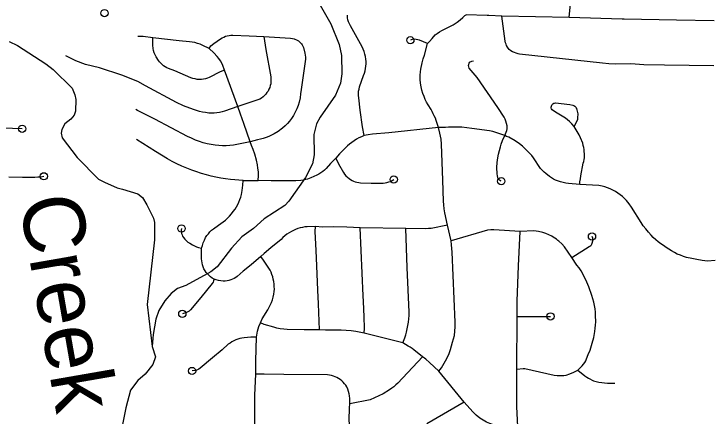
# Model space of a CAD drawing. Extents: x -19 to 366, y -4 to 359.
# Drawn here: x 149.352 to 150.262, y 192.164 to 192.689 of the extents above; entities that cross this region are included whole.
import ezdxf

# ---------------------------------------------------------------- set-up
doc = ezdxf.new("R2010")
doc.units = 0
for name, color, linetype in [('R_Striping', 7, 'Continuous'), ('R_Temp Easement', 7, 'Continuous'), ('Sheet Fence', 7, 'Continuous')]:
    doc.layers.add(name, color=color, linetype=linetype)

msp = doc.modelspace()

# ---------------------------------------------------------------- linework, layer by layer
at = {"layer": 'R_Striping'}
for points in [[(150.07566, 192.68396), (150.07694, 192.6975), (150.07757, 192.71206), (150.07732, 192.72107), (150.07739, 192.76221), (150.07681, 192.77286), (150.07688, 192.78639), (150.07686, 192.78765)], [(149.80843, 192.53001), (149.80619, 192.5414), (149.80324, 192.56331), (149.80134, 192.57939), (149.80109, 192.58224), (149.80107, 192.58511), (149.80132, 192.58797), (149.80178, 192.5908), (149.80248, 192.59358), (149.80772, 192.60832), (149.80883, 192.61146), (149.80967, 192.61444), (149.81031, 192.61747), (149.81072, 192.62053), (149.81093, 192.62361), (149.81093, 192.6267), (149.81075, 192.62979), (149.81022, 192.63313), (149.80948, 192.63642), (149.80851, 192.63965), (149.8073, 192.6428), (149.80586, 192.64585), (149.7906, 192.67316), (149.78845, 192.67765), (149.78819, 192.6784), (149.78718, 192.68119), (149.78665, 192.6839), (149.78656, 192.68703), (149.78656, 192.68735)], [(149.89116, 192.65008), (149.89374, 192.65267), (149.89707, 192.65691), (149.90101, 192.66134), (149.90369, 192.66347), (149.9065, 192.66548), (149.90962, 192.66729), (149.92437, 192.67458), (149.92714, 192.67621), (149.92981, 192.67802), (149.93363, 192.68092), (149.93723, 192.68412), (149.93957, 192.68656), (149.94131, 192.68768)], [(149.96874, 192.68673), (149.94131, 192.68768)], [(149.98806, 192.68609), (149.97099, 192.68665), (149.96874, 192.68673)], [(150.00915, 192.63661), (150.00669, 192.63739), (150.00429, 192.63835), (150.00201, 192.63951), (149.99979, 192.64084), (149.99769, 192.64234), (149.99638, 192.64392), (149.99522, 192.64563), (149.99424, 192.64743), (149.99343, 192.64931), (149.99278, 192.65127), (149.99234, 192.65327), (149.98806, 192.68609)], [(150.07566, 192.68396), (149.98806, 192.68609)], [(150.26474, 192.6796), (150.21557, 192.68066), (150.14729, 192.68213), (150.14497, 192.68218), (150.07566, 192.68396)], [(149.53308, 192.65755), (149.52057, 192.65918), (149.51346, 192.6595)], [(149.62657, 192.61532), (149.62069, 192.61303), (149.60646, 192.60579), (149.60405, 192.60478), (149.60154, 192.604), (149.59897, 192.60346), (149.59638, 192.60316), (149.59375, 192.60312), (149.59088, 192.60339), (149.58804, 192.6039), (149.58525, 192.60464), (149.58252, 192.60561), (149.56146, 192.61448), (149.55346, 192.61761), (149.55122, 192.61863), (149.54908, 192.61983), (149.54705, 192.62119), (149.54511, 192.62272), (149.54333, 192.62439), (149.54167, 192.6262), (149.54016, 192.62814), (149.53732, 192.63275), (149.53601, 192.63541), (149.53491, 192.63816), (149.53405, 192.641), (149.53339, 192.64389), (149.53291, 192.64795), (149.53285, 192.65242), (149.53308, 192.65755)], [(149.60628, 192.64354), (149.59798, 192.64779), (149.59471, 192.64922), (149.59134, 192.65042), (149.58792, 192.65138), (149.58442, 192.65209), (149.58088, 192.65254), (149.56718, 192.65373), (149.53308, 192.65755)], [(149.60628, 192.64354), (149.6088, 192.64698), (149.61245, 192.65021), (149.62119, 192.65633), (149.62324, 192.65759), (149.62539, 192.65868), (149.62763, 192.65957), (149.62993, 192.66027), (149.63229, 192.66077), (149.63467, 192.66107), (149.63708, 192.66116), (149.65873, 192.6603), (149.67764, 192.65924)], [(149.67764, 192.65924), (149.6787, 192.65373), (149.68041, 192.64249), (149.68674, 192.60685), (149.68698, 192.60282), (149.68691, 192.60028), (149.68663, 192.59775), (149.68609, 192.59525), (149.68536, 192.59282), (149.68439, 192.59046), (149.6832, 192.58821), (149.68182, 192.58606), (149.68027, 192.58403), (149.67853, 192.58216), (149.67661, 192.58046), (149.67455, 192.57896), (149.67236, 192.57766), (149.67005, 192.57658), (149.64364, 192.56784)], [(149.67764, 192.65924), (149.71261, 192.65726), (149.71497, 192.65682), (149.71724, 192.65614), (149.72115, 192.65453), (149.72276, 192.65363), (149.72424, 192.65254), (149.72558, 192.65128), (149.72678, 192.64988)], [(149.89116, 192.65008), (149.88054, 192.65452), (149.87843, 192.65518), (149.87629, 192.65559), (149.87268, 192.65582), (149.87129, 192.65563), (149.86995, 192.65517), (149.86872, 192.65446)], [(149.62657, 192.61532), (149.62424, 192.62167), (149.62273, 192.62475), (149.62103, 192.62771), (149.6191, 192.63055), (149.61698, 192.63323), (149.61241, 192.63794), (149.60628, 192.64354)], [(149.72678, 192.64988), (149.7278, 192.64834), (149.72863, 192.6467), (149.72925, 192.64497), (149.73122, 192.63776), (149.73165, 192.63506), (149.73187, 192.63234), (149.73189, 192.62961), (149.73166, 192.62688), (149.72631, 192.59035), (149.72567, 192.58472), (149.72485, 192.57912), (149.72378, 192.57355), (149.7223, 192.56911), (149.72056, 192.56476), (149.71861, 192.56051), (149.71641, 192.55637), (149.71397, 192.55237), (149.7113, 192.54892), (149.70844, 192.54565), (149.70538, 192.54257), (149.70213, 192.53968), (149.69657, 192.53549), (149.69108, 192.53213), (149.68768, 192.53038), (149.68417, 192.52881), (149.68059, 192.52744), (149.67693, 192.52627), (149.67322, 192.5253), (149.66947, 192.52453), (149.66003, 192.52204)], [(149.90524, 192.54064), (149.90255, 192.54978), (149.90137, 192.5528), (149.89991, 192.55568), (149.89866, 192.55863), (149.89727, 192.56151), (149.8957, 192.56428), (149.89187, 192.57023), (149.88997, 192.57358), (149.88821, 192.57704), (149.88653, 192.58101), (149.88503, 192.58507), (149.88372, 192.58919), (149.88273, 192.59378), (149.882, 192.59842), (149.88155, 192.60309), (149.88148, 192.60654), (149.88159, 192.60998), (149.88176, 192.61197), (149.88189, 192.6134), (149.88238, 192.61681), (149.88412, 192.62517), (149.88541, 192.63009), (149.887, 192.63494), (149.89116, 192.65008)], [(149.64364, 192.56784), (149.62663, 192.56184), (149.62322, 192.5609), (149.61979, 192.56016), (149.61632, 192.55965), (149.61282, 192.55935), (149.6093, 192.55928), (149.60579, 192.55942), (149.60177, 192.55996), (149.59779, 192.56069), (149.59386, 192.56162), (149.58996, 192.56273), (149.58613, 192.56403), (149.57306, 192.56886), (149.564, 192.57311), (149.52336, 192.59513), (149.51325, 192.60082), (149.49267, 192.60872), (149.46366, 192.6184), (149.44536, 192.62289), (149.43258, 192.62738), (149.41945, 192.63429)], [(150.26449, 192.62088), (150.19989, 192.62189), (150.17311, 192.62246), (150.15636, 192.62358), (150.13619, 192.62319), (150.12763, 192.62372), (150.11908, 192.62448), (150.01101, 192.63615), (150.00915, 192.63661)], [(149.99202, 192.53018), (149.99469, 192.53656), (149.99499, 192.53866), (149.99502, 192.54078), (149.99479, 192.54288), (149.99416, 192.54584), (149.99338, 192.54872), (149.99233, 192.55149), (149.99097, 192.55415), (149.98261, 192.56677), (149.9557, 192.60571), (149.94524, 192.61805), (149.94451, 192.6217), (149.94573, 192.62585), (149.94866, 192.62707), (149.95085, 192.6278)], [(149.64364, 192.56784), (149.62657, 192.61532)], [(150.08226, 192.54197), (150.07943, 192.54526), (150.07634, 192.5483), (150.07361, 192.55059), (150.07076, 192.55267), (150.05794, 192.56056), (150.0534, 192.56373), (150.0528, 192.56476), (150.05241, 192.56589), (150.05228, 192.56708), (150.05252, 192.56839), (150.05306, 192.56962), (150.0538, 192.57073), (150.05463, 192.57157), (150.05565, 192.57219), (150.05678, 192.57255), (150.05794, 192.57264), (150.0766, 192.57044), (150.08067, 192.56967), (150.08187, 192.56912), (150.08298, 192.5684), (150.08395, 192.56751), (150.08479, 192.56648), (150.08546, 192.56534)], [(149.66003, 192.52204), (149.64264, 192.51823), (149.63797, 192.51748), (149.6333, 192.51698), (149.62857, 192.51674), (149.62386, 192.51675), (149.61916, 192.51702), (149.61445, 192.51754), (149.60917, 192.51835), (149.60393, 192.51941), (149.59875, 192.52072), (149.59364, 192.52227), (149.58841, 192.52425), (149.5833, 192.52648), (149.57828, 192.52895), (149.53561, 192.55148), (149.51567, 192.56166), (149.51297, 192.56272), (149.51083, 192.56402)], [(149.66003, 192.52204), (149.65167, 192.54585), (149.64708, 192.55814), (149.64364, 192.56784)], [(150.08226, 192.54197), (150.08647, 192.55007), (150.08694, 192.55164), (150.08718, 192.55325), (150.0874, 192.55847), (150.0872, 192.56026), (150.0868, 192.56201), (150.08622, 192.56371), (150.08546, 192.56534)], [(149.36272, 192.53895), (149.34985, 192.5391), (149.27738, 192.54083), (149.25869, 192.54096)], [(149.90524, 192.54064), (149.84048, 192.53381), (149.81936, 192.5319), (149.81387, 192.53111), (149.80843, 192.53001)], [(149.99202, 192.53018), (149.98018, 192.53418), (149.97607, 192.53522), (149.97193, 192.53603), (149.94866, 192.5395), (149.93601, 192.54115), (149.92256, 192.54111), (149.91852, 192.54089), (149.91446, 192.54043), (149.90524, 192.54064)], [(149.91701, 192.41309), (149.91374, 192.42905), (149.91279, 192.43455), (149.91224, 192.43954), (149.91186, 192.44454), (149.91094, 192.47193), (149.90939, 192.51905), (149.90877, 192.52534), (149.90733, 192.53334), (149.90524, 192.54064)], [(150.08947, 192.46635), (150.08977, 192.46983), (150.09048, 192.47367), (150.09098, 192.47755), (150.09416, 192.49396), (150.09487, 192.4963), (150.09537, 192.49869), (150.09565, 192.50112), (150.09567, 192.50357), (150.09522, 192.51169), (150.09483, 192.51451), (150.09422, 192.51729), (150.09345, 192.52003), (150.09071, 192.52695), (150.08869, 192.53107), (150.08226, 192.54197)], [(149.65071, 192.4716), (149.63424, 192.47272), (149.62787, 192.47355), (149.62154, 192.47457), (149.61525, 192.47578), (149.60901, 192.47718), (149.60278, 192.47877), (149.59661, 192.48055), (149.58891, 192.48314), (149.58386, 192.48483), (149.5773, 192.48736), (149.57096, 192.49006), (149.56443, 192.49308), (149.55815, 192.49626), (149.55199, 192.49964), (149.53643, 192.50929), (149.51187, 192.52509)], [(149.80843, 192.53001), (149.80501, 192.52862), (149.8017, 192.52705), (149.79846, 192.52529), (149.79532, 192.52335), (149.7923, 192.52123), (149.78943, 192.51895), (149.78666, 192.51651), (149.77634, 192.5061), (149.77151, 192.50062)], [(149.98722, 192.47063), (149.98602, 192.47109), (149.98496, 192.47179), (149.98405, 192.47269), (149.98336, 192.47376), (149.98218, 192.47747), (149.98177, 192.48006), (149.98162, 192.48843), (149.98209, 192.49482), (149.98268, 192.50121), (149.98363, 192.50595), (149.98486, 192.51064), (149.98633, 192.51524), (149.98725, 192.51869), (149.989, 192.52356), (149.99202, 192.53018)], [(150.08947, 192.46635), (150.07501, 192.46743), (150.07137, 192.46796), (150.06777, 192.46873), (150.06424, 192.46972), (150.05794, 192.47203), (150.0552, 192.47333), (150.05255, 192.47482), (150.05002, 192.47649), (150.04512, 192.48036), (150.04319, 192.48211), (150.04053, 192.48482), (150.03844, 192.48726), (150.02917, 192.50102), (150.02696, 192.50393), (150.02455, 192.5067), (150.01849, 192.51292), (150.01477, 192.51625), (150.01082, 192.51934), (150.00535, 192.523), (149.99706, 192.52783), (149.99426, 192.529), (149.99202, 192.53018)], [(149.6705, 192.47142), (149.67082, 192.47814), (149.67054, 192.48275), (149.67002, 192.48733), (149.66929, 192.49189), (149.66805, 192.49786), (149.66585, 192.50567), (149.66371, 192.51204), (149.66179, 192.51699), (149.66003, 192.52204)], [(149.77151, 192.50062), (149.7645, 192.49358), (149.75877, 192.48696), (149.75668, 192.48491), (149.75444, 192.48303), (149.75207, 192.48132), (149.74956, 192.47979), (149.74697, 192.47846), (149.74298, 192.4765), (149.73889, 192.4748), (149.73472, 192.47334), (149.73044, 192.47214), (149.72884, 192.47179), (149.72611, 192.47121), (149.71961, 192.47095), (149.68718, 192.47101), (149.6705, 192.47142)], [(149.77151, 192.50062), (149.77523, 192.49332), (149.78157, 192.48174), (149.78306, 192.47956), (149.78475, 192.47754), (149.78665, 192.47571), (149.78874, 192.47407), (149.79065, 192.47277), (149.79265, 192.47162), (149.79474, 192.47065), (149.79692, 192.46985), (149.79914, 192.46924), (149.8014, 192.46881), (149.80371, 192.46858), (149.81746, 192.46789), (149.8334, 192.4681), (149.83578, 192.46838), (149.83813, 192.46884), (149.84044, 192.46949), (149.84266, 192.47033), (149.84483, 192.47136), (149.84702, 192.47269)], [(149.34541, 192.47638), (149.36292, 192.47594), (149.37799, 192.47583), (149.37903, 192.47582), (149.38298, 192.47603), (149.38692, 192.47639), (149.39084, 192.4769), (149.3909, 192.47691)], [(149.59664, 192.38307), (149.5976, 192.3867), (149.59877, 192.39025), (149.60016, 192.39373), (149.60176, 192.39712), (149.60346, 192.39964), (149.60536, 192.40203), (149.6074, 192.40429), (149.60958, 192.40641), (149.61192, 192.40836), (149.61838, 192.41311), (149.62458, 192.41731), (149.62754, 192.41974), (149.63035, 192.42232), (149.63302, 192.42504), (149.63554, 192.42791), (149.63791, 192.43091), (149.64012, 192.43403), (149.64197, 192.43702), (149.64363, 192.44011), (149.64512, 192.44329), (149.64642, 192.44655), (149.64753, 192.44987), (149.64847, 192.45326), (149.64962, 192.45841), (149.65045, 192.46533), (149.65071, 192.4716)], [(149.65071, 192.4716), (149.6705, 192.47142)], [(150.20918, 192.37948), (150.20568, 192.3817), (150.20222, 192.38415), (150.1986, 192.38638), (150.1951, 192.3888), (150.19175, 192.39139), (150.18852, 192.39416), (150.18545, 192.39709), (150.18254, 192.40017), (150.17899, 192.40408), (150.17564, 192.40813), (150.17244, 192.41232), (150.16944, 192.41665), (150.15688, 192.43672), (150.15387, 192.44101), (150.15059, 192.44511), (150.148, 192.44787), (150.14527, 192.45045), (150.14233, 192.45284), (150.13928, 192.45502), (150.13607, 192.457), (150.13278, 192.45877), (150.12939, 192.46037), (150.12591, 192.46177), (150.12237, 192.46298), (150.11877, 192.464), (150.11436, 192.46473), (150.08947, 192.46635)], [(149.57034, 192.4087), (149.57008, 192.40643), (149.57019, 192.40443), (149.57051, 192.40246), (149.57108, 192.40054), (149.57185, 192.3987), (149.57285, 192.39696), (149.57467, 192.39486), (149.57664, 192.39291), (149.57878, 192.39112), (149.58103, 192.38951), (149.58453, 192.38741), (149.5871, 192.38607), (149.58979, 192.38491), (149.59254, 192.38395), (149.59664, 192.38307)], [(149.74491, 192.4113), (149.7344, 192.41107), (149.73128, 192.41078), (149.72817, 192.41028), (149.72511, 192.40957), (149.72213, 192.40868), (149.71918, 192.40758), (149.71633, 192.4063), (149.71356, 192.40483), (149.7106, 192.40317), (149.70776, 192.40131), (149.70508, 192.39925), (149.70254, 192.39699), (149.70017, 192.39457), (149.68676, 192.38365), (149.67813, 192.37632), (149.67377, 192.37236)], [(149.75027, 192.27661), (149.74904, 192.31051), (149.74817, 192.32851), (149.74663, 192.36014), (149.74587, 192.3799), (149.74465, 192.40504), (149.74491, 192.4113)], [(149.80341, 192.40968), (149.78574, 192.41039), (149.76818, 192.41081), (149.75419, 192.41072), (149.74491, 192.4113)], [(149.80851, 192.27233), (149.80889, 192.27873), (149.80845, 192.29352), (149.80745, 192.31344), (149.80712, 192.32112), (149.80341, 192.40968)], [(149.86286, 192.40865), (149.80341, 192.40968)], [(149.85901, 192.25948), (149.86154, 192.2662), (149.86278, 192.26984), (149.86378, 192.27355), (149.86618, 192.28672), (149.86718, 192.29527), (149.86721, 192.29815), (149.86714, 192.29957), (149.86443, 192.35772), (149.86286, 192.40865)], [(149.91701, 192.41309), (149.89587, 192.40899), (149.89228, 192.40863), (149.88868, 192.40849), (149.86286, 192.40865)], [(149.92175, 192.3925), (149.91701, 192.41309)], [(150.01166, 192.40506), (149.97775, 192.40705), (149.97345, 192.40683), (149.96915, 192.40639), (149.92175, 192.3925)], [(150.00778, 192.29399), (150.00797, 192.31386), (150.00961, 192.36011), (150.01166, 192.40506)], [(150.06118, 192.39323), (150.05929, 192.39468), (150.05699, 192.39622), (150.05617, 192.39676), (150.05296, 192.39866), (150.04926, 192.40052), (150.04547, 192.40215), (150.04159, 192.40355), (150.03563, 192.40474), (150.02964, 192.40571), (150.01166, 192.40506)], [(150.07906, 192.37109), (150.10177, 192.38538), (150.10284, 192.38593), (150.10381, 192.38664), (150.10467, 192.38751), (150.10535, 192.3885), (150.10586, 192.38959), (150.10655, 192.39254), (150.10666, 192.39436), (150.10651, 192.39617), (150.10552, 192.39836)], [(149.9059, 192.2224), (149.90939, 192.22687), (149.91464, 192.23591), (149.91703, 192.24074), (149.9192, 192.24569), (149.92111, 192.25074), (149.92387, 192.26064), (149.92607, 192.26931), (149.92681, 192.27497), (149.92718, 192.28066), (149.92725, 192.28637), (149.92314, 192.3778), (149.92247, 192.38731), (149.92175, 192.3925)], [(150.07906, 192.37109), (150.06958, 192.38481), (150.066, 192.38871), (150.06224, 192.3924), (150.06118, 192.39323)], [(149.61275, 192.34257), (149.61046, 192.34403), (149.6083, 192.34567), (149.60626, 192.34747), (149.60437, 192.34942), (149.60263, 192.35151), (149.60105, 192.35373), (149.59965, 192.35607), (149.59865, 192.35863), (149.59784, 192.36126), (149.59724, 192.36394), (149.5968, 192.36666), (149.59658, 192.3694), (149.59654, 192.37215), (149.59664, 192.38307)], [(150.26604, 192.36715), (150.25593, 192.36626), (150.24908, 192.36714), (150.24225, 192.36823), (150.23546, 192.36954), (150.22871, 192.37107), (150.22465, 192.37233), (150.22068, 192.3738), (150.21676, 192.37548), (150.21297, 192.37736), (150.20918, 192.37948)], [(149.67377, 192.37236), (149.66102, 192.36149), (149.65062, 192.35291), (149.643, 192.34629), (149.64103, 192.34488), (149.63896, 192.34365), (149.63679, 192.34258), (149.63454, 192.34171), (149.63224, 192.34102), (149.62986, 192.34053), (149.62748, 192.34024), (149.62447, 192.34026), (149.62148, 192.3405), (149.61853, 192.34097), (149.61562, 192.34166), (149.61275, 192.34257)], [(149.67331, 192.28549), (149.67555, 192.29078), (149.6827, 192.30256), (149.68433, 192.30525), (149.6861, 192.30861), (149.68765, 192.31208), (149.68897, 192.31565), (149.69004, 192.31929), (149.69085, 192.323), (149.69125, 192.32648), (149.69141, 192.32963), (149.69138, 192.33296), (149.69114, 192.33629), (149.69071, 192.33958), (149.69007, 192.34285), (149.68927, 192.34586), (149.68828, 192.34881), (149.68713, 192.35169), (149.68577, 192.35449), (149.68422, 192.3572), (149.67729, 192.36767), (149.67377, 192.37236)], [(150.08685, 192.2239), (150.091, 192.22761), (150.09286, 192.22952), (150.09455, 192.23158), (150.09607, 192.23378), (150.0974, 192.2361), (150.09851, 192.23853), (150.10062, 192.24424), (150.10305, 192.24983), (150.10592, 192.25917), (150.10776, 192.26672), (150.10926, 192.27433), (150.10985, 192.27851), (150.11019, 192.2827), (150.11033, 192.28692), (150.11024, 192.29538), (150.10997, 192.29962), (150.10947, 192.30383), (150.10786, 192.31257), (150.1068, 192.31708), (150.10548, 192.32153), (150.10148, 192.33248), (150.09871, 192.33894), (150.09354, 192.34942), (150.09119, 192.35345), (150.08861, 192.35733), (150.08578, 192.36103), (150.07906, 192.37109)], [(149.61275, 192.34257), (149.61226, 192.34059), (149.61149, 192.33871), (149.61043, 192.33698), (149.60292, 192.32765), (149.59548, 192.3189), (149.58195, 192.30247), (149.58038, 192.30109), (149.57867, 192.29993), (149.5768, 192.299), (149.57145, 192.29737)], [(150.0074, 192.22523), (150.00778, 192.29399)], [(150.00778, 192.29399), (150.05135, 192.29408)], [(149.66807, 192.26688), (149.66948, 192.27501), (149.67027, 192.27792), (149.6713, 192.28075), (149.67331, 192.28549)], [(149.75027, 192.27661), (149.7304, 192.2766), (149.70798, 192.27706), (149.70356, 192.27742), (149.69919, 192.27803), (149.69483, 192.27887), (149.69053, 192.27996), (149.67818, 192.28361), (149.67331, 192.28549)], [(149.80851, 192.27233), (149.79778, 192.27419), (149.79145, 192.27513), (149.78508, 192.27578), (149.7787, 192.27614), (149.75828, 192.27629), (149.75027, 192.27661)], [(149.85901, 192.25948), (149.80851, 192.27233)], [(149.66807, 192.26688), (149.66085, 192.26675), (149.65186, 192.26625), (149.64908, 192.26583), (149.64633, 192.26521), (149.64365, 192.2644), (149.64101, 192.2634), (149.63846, 192.26222), (149.63599, 192.26085), (149.63364, 192.25932), (149.6314, 192.25762), (149.62316, 192.25022), (149.61073, 192.23998), (149.5948, 192.22634), (149.59298, 192.22512), (149.59105, 192.22416), (149.58898, 192.22346), (149.58412, 192.22283)], [(149.66726, 192.21857), (149.66724, 192.23593), (149.66807, 192.26688)], [(149.88452, 192.24136), (149.87328, 192.25038), (149.87089, 192.25213), (149.8684, 192.25372), (149.8658, 192.25513), (149.85901, 192.25948)], [(149.88452, 192.24136), (149.85234, 192.2071), (149.84988, 192.20466), (149.84727, 192.20236), (149.84454, 192.20021), (149.84171, 192.19821), (149.83331, 192.19318), (149.82774, 192.19025), (149.82204, 192.18758), (149.81621, 192.18518), (149.78994, 192.17997)], [(149.9059, 192.2224), (149.89353, 192.23372), (149.88907, 192.23807), (149.8873, 192.2395), (149.88452, 192.24136)], [(150.0087, 192.15018), (150.00738, 192.17591), (150.0074, 192.21015), (150.0074, 192.22523)], [(150.0074, 192.22523), (150.01568, 192.22611), (150.01784, 192.22597), (150.05633, 192.21735), (150.0603, 192.21685), (150.06317, 192.21672), (150.06603, 192.2168), (150.06891, 192.21708), (150.07174, 192.21758), (150.07678, 192.21925), (150.08167, 192.22126), (150.08685, 192.2239)], [(149.67507, 192.07321), (149.67075, 192.08381), (149.66946, 192.08727), (149.66841, 192.09081), (149.66764, 192.09442), (149.66634, 192.1023), (149.66576, 192.10657), (149.66539, 192.11086), (149.66527, 192.11516), (149.66585, 192.16462), (149.6659, 192.19125), (149.66726, 192.21857)], [(149.78994, 192.17997), (149.78963, 192.18713), (149.78933, 192.19019), (149.78878, 192.19321), (149.78803, 192.19619), (149.78704, 192.1991), (149.78587, 192.20194), (149.78448, 192.20414), (149.78295, 192.20622), (149.78123, 192.20817), (149.77935, 192.20997), (149.77734, 192.21161), (149.77521, 192.21309), (149.77302, 192.21434), (149.77071, 192.21539), (149.76834, 192.21625), (149.76591, 192.21691), (149.76343, 192.21737), (149.76091, 192.21761), (149.70356, 192.21827), (149.67803, 192.21875), (149.66726, 192.21857)], [(149.93884, 192.18214), (149.9059, 192.2224)], [(150.08685, 192.2239), (150.09622, 192.21636), (150.09861, 192.21479), (150.10111, 192.21342), (150.10768, 192.21011), (150.11441, 192.20838), (150.11817, 192.20773), (150.12195, 192.20727), (150.12575, 192.207), (150.13532, 192.2069)], [(149.80451, 192.1046), (149.80046, 192.11189), (149.79843, 192.11634), (149.79656, 192.12087), (149.79493, 192.12548), (149.79349, 192.13016), (149.79117, 192.1396), (149.79032, 192.14434), (149.78968, 192.14912), (149.78927, 192.15393), (149.78913, 192.15875), (149.78941, 192.17456), (149.78994, 192.17997)], [(149.93884, 192.18214), (149.89036, 192.15392)], [(149.97572, 192.15298), (149.97225, 192.1541), (149.96783, 192.15621), (149.96349, 192.15853), (149.9593, 192.16108), (149.95463, 192.16515), (149.95012, 192.16941), (149.93884, 192.18214)]]:
    msp.add_lwpolyline(points, dxfattribs=at)
for centre in [(149.46992, 192.68989), (149.86872, 192.65446), (149.36272, 192.53895), (149.39084, 192.4769), (149.84702, 192.47269), (149.98722, 192.47063), (149.57034, 192.4087), (150.10552, 192.39836), (149.57145, 192.29737), (150.05135, 192.29408), (149.58412, 192.22283)]:
    msp.add_circle(centre, 0.00473, dxfattribs=at)
at = {"layer": 'R_Temp Easement'}
for points in [[(149.74411, 192.71287), (149.76487, 192.67582), (149.7757, 192.64894), (149.77904, 192.63473), (149.77924, 192.61042), (149.77745, 192.59826), (149.77133, 192.58283), (149.75092, 192.5542), (149.74645, 192.54543), (149.74297, 192.53135), (149.74319, 192.50477), (149.74101, 192.49298), (149.73188, 192.47545), (149.71017, 192.44433), (149.7051, 192.4386), (149.67816, 192.42149), (149.66406, 192.40885), (149.649, 192.39772), (149.63567, 192.38319), (149.61674, 192.35874), (149.60865, 192.35222), (149.57622, 192.33432), (149.56527, 192.33044), (149.5568, 192.3241), (149.54873, 192.31436), (149.5407, 192.30158), (149.53681, 192.29053), (149.53338, 192.27038), (149.53218, 192.25461), (149.53646, 192.24136), (149.53295, 192.23108), (149.5232, 192.21866), (149.51361, 192.21023), (149.50368, 192.19762), (149.49762, 192.17479), (149.48761, 192.12516)], [(149.34552, 192.65265), (149.35636, 192.6478), (149.39349, 192.62378), (149.40322, 192.61607), (149.42767, 192.59177), (149.43115, 192.58325), (149.43252, 192.577), (149.43227, 192.56181), (149.43023, 192.55666), (149.42592, 192.5515), (149.41839, 192.54518), (149.41429, 192.53793), (149.41357, 192.53337), (149.41495, 192.52693), (149.43429, 192.50144), (149.46218, 192.47337), (149.46979, 192.46925), (149.48652, 192.46178), (149.49354, 192.46032), (149.51348, 192.45383), (149.51939, 192.44913), (149.52534, 192.43987), (149.53382, 192.42228), (149.53501, 192.4164), (149.535, 192.39381), (149.52567, 192.30962), (149.53218, 192.25461)]]:
    msp.add_lwpolyline(points, dxfattribs=at)
at = {"layer": 'Sheet Fence'}
for points in [[(154.11585, 1.87092), (153.9063, 10.48743), (153.69602, 19.10409), (153.48501, 27.72087), (153.27327, 36.3378), (153.0608, 44.95486), (152.84759, 53.57206), (152.63366, 62.1894), (152.419, 70.80688), (152.20362, 79.42449), (151.98751, 88.04225), (151.77068, 96.66014), (151.55312, 105.27817), (151.33484, 113.89634), (151.11584, 122.51465), (150.89612, 131.13311), (150.67568, 139.7517), (150.45452, 148.37043), (150.23264, 156.98931), (150.01005, 165.60832), (149.78674, 174.22748), (149.56272, 182.84677), (149.33799, 191.46621), (149.11254, 200.0858), (148.88638, 208.70552), (148.65952, 217.32539), (148.43194, 225.9454), (148.20366, 234.56555), (147.97466, 243.18584), (147.74497, 251.80628), (147.51457, 260.42687), (147.28346, 269.04759), (147.05165, 277.66846), (146.81914, 286.28948), (146.58593, 294.91064), (146.35202, 303.53194), (146.11742, 312.15339), (145.88211, 320.77499), (145.64611, 329.39673), (145.40941, 338.01861), (145.17202, 346.64065)], [(0, 189.51617), (7.11214, 189.52059), (14.22427, 189.53386), (21.33637, 189.55597), (28.44845, 189.58693), (35.56048, 189.62672), (42.67245, 189.67537), (49.78436, 189.73285), (56.89619, 189.79918), (64.00793, 189.87436), (71.11958, 189.95838), (78.23111, 190.05124), (85.34253, 190.15294), (92.45381, 190.26349), (99.56495, 190.38288), (106.67593, 190.51112), (113.78675, 190.6482), (120.89739, 190.79412), (128.00785, 190.94888), (135.11811, 191.11248), (142.22816, 191.28493), (149.33799, 191.46621), (156.44759, 191.65634), (163.55694, 191.85531), (170.66605, 192.06312), (177.77489, 192.27977), (184.88345, 192.50526), (191.99173, 192.73959), (199.09971, 192.98276), (206.20739, 193.23477), (213.31474, 193.49561), (220.42177, 193.7653), (227.52845, 194.04382), (234.63479, 194.33118), (241.74076, 194.62738), (248.84635, 194.93241), (255.95157, 195.24628), (263.05638, 195.56898), (270.16079, 195.90052), (277.26478, 196.24089), (284.36834, 196.5901), (291.47147, 196.94814), (298.57414, 197.31501), (305.67635, 197.69072), (312.77809, 198.07525), (319.87934, 198.46862), (326.9801, 198.87082), (334.08035, 199.28185), (341.18009, 199.7017)]]:
    msp.add_spline(points, degree=3, dxfattribs=at)

# ---------------------------------------------------------------- texts
at = {"layer": 'R_Temp Easement'}
msp.add_text('Creek', height=0.08, rotation=279.8725, dxfattribs=at).set_placement((149.3585, 192.44659))

doc.saveas('drawing.dxf')
